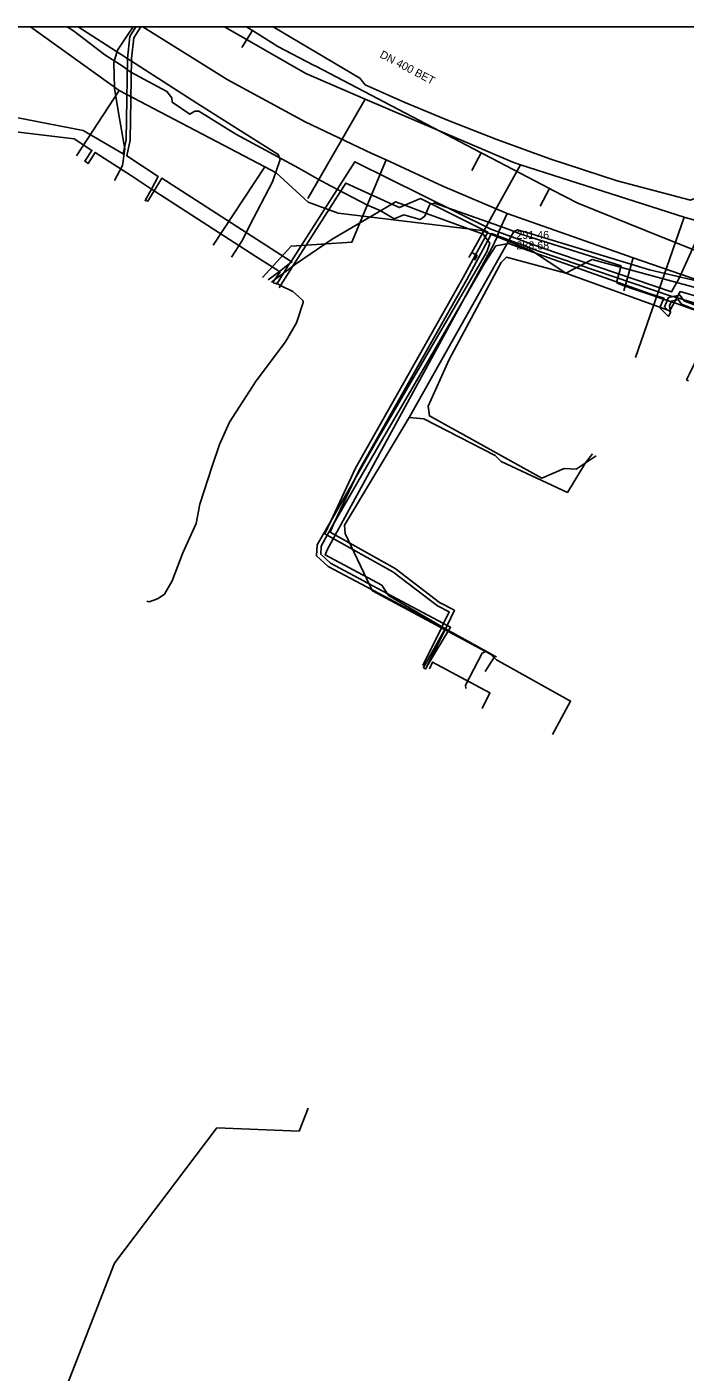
# Model space of a CAD drawing. Extents: x -600309 to -598967, y -1161267 to -1160292.
# Drawn here: x -600185 to -600119.2, y -1160426.8 to -1160292.3 of the extents above; entities that cross this region are included whole.
import ezdxf

# ---------------------------------------------------------------- set-up
doc = ezdxf.new("R2010")
doc.units = 0
for name, color, linetype in [('Vrstva 12', 7, 'Continuous'), ('Vrstva 13', 7, 'Continuous'), ('Vrstva 19', 7, 'Continuous'), ('Vrstva 42', 7, 'Continuous'), ('Vrstva 55', 7, 'Continuous'), ('Vrstva 63', 7, 'Continuous'), ('Vrstva 9', 7, 'Continuous')]:
    doc.layers.add(name, color=color, linetype=linetype)

msp = doc.modelspace()

# ---------------------------------------------------------------- linework, layer by layer
at = {"layer": 'Vrstva 12'}
for points in [[(-600179.89, -1160292.35), (-600168.03, -1160299.96), (-600163.61, -1160302.77), (-600159.91, -1160305.1), (-600159.71, -1160305.6), (-600160.49, -1160307.84), (-600162.37, -1160311.47), (-600163.55, -1160313.75), (-600164.57, -1160315.37)], [(-600146.83, -1160331.4), (-600136.88, -1160313.76), (-600136.34, -1160312.81), (-600135.98, -1160312.62), (-600134.72, -1160313), (-600122.78, -1160316.64), (-600115.27, -1160318.4), (-600114.61, -1160318.57), (-600112.14, -1160319.58), (-600111.5, -1160319.82)], [(-600146.83, -1160331.4), (-600153.29, -1160342.16), (-600153.21, -1160342.98), (-600150.79, -1160348.12), (-600150.48, -1160348.73), (-600139.19, -1160354.78)], [(-600128.5, -1160335.03), (-600129.19, -1160335.92), (-600131, -1160338.87), (-600137.61, -1160335.79), (-600138.21, -1160335.19), (-600145.36, -1160331.51), (-600146.83, -1160331.4)], [(-600139.51, -1160354.96), (-600141.2, -1160358.13)], [(-600139.19, -1160354.78), (-600139.51, -1160354.96)], [(-600139.19, -1160354.78), (-600138.7, -1160355.04), (-600138.1, -1160355.6), (-600130.69, -1160359.74), (-600132.49, -1160363.09)], [(-600141.2, -1160358.13), (-600141.17, -1160358.49)], [(-600195.39, -1160454.05), (-600195.66, -1160453.24), (-600194.58, -1160452.04), (-600191.29, -1160448.2), (-600185.97, -1160440.85), (-600176.28, -1160415.91), (-600166.04, -1160402.39), (-600157.82, -1160402.71), (-600156.91, -1160400.43)]]:
    msp.add_lwpolyline(points, dxfattribs=at)
at = {"layer": 'Vrstva 13'}
for p, q in [((-600184.66, -1160292.35), (-600175.81, -1160298.69)), ((-600151.21, -1160299.58), (-600156.96, -1160309.51)), ((-600119.32, -1160311.35), (-600124.2, -1160325.39))]:
    msp.add_line(p, q, dxfattribs=at)
for points in [[(-600086.37, -1160302.4), (-600086.65, -1160302.6), (-600103.05, -1160315.97), (-600111.55, -1160313.67), (-600116.45, -1160312.2), (-600119.32, -1160311.35), (-600135.7, -1160306.15), (-600136.47, -1160305.87), (-600151.21, -1160299.58), (-600157.16, -1160297), (-600165.27, -1160292.35)], [(-600180.07, -1160305.22), (-600175.81, -1160298.69)], [(-600161.25, -1160306.34), (-600175.81, -1160298.69)], [(-600161.25, -1160306.34), (-600166.42, -1160314.17)], [(-600161.25, -1160306.34), (-600160.11, -1160306.94)], [(-600160.11, -1160306.94), (-600156.9, -1160309.87), (-600153.92, -1160310.97)], [(-600135.7, -1160306.15), (-600140.57, -1160314.9), (-600140.85, -1160315.38)], [(-600153.92, -1160310.97), (-600139.57, -1160312.69)], [(-600139.57, -1160312.69), (-600134.5, -1160314.75), (-600131.17, -1160316.96)], [(-600128.14, -1160335.23), (-600130.12, -1160336.56), (-600131.32, -1160336.48), (-600133.56, -1160337.45), (-600144.79, -1160331.23), (-600144.92, -1160330.24), (-600142.81, -1160325.58), (-600138.08, -1160316.77), (-600137.61, -1160315.89), (-600137.1, -1160315.37), (-600131.17, -1160316.96)], [(-600140.57, -1160314.9), (-600140.03, -1160315.19), (-600140.28, -1160315.67)], [(-600131.17, -1160316.96), (-600128.54, -1160315.58), (-600113.69, -1160319.63)], [(-600113.69, -1160319.63), (-600115.5, -1160320.02), (-600119.74, -1160318.81), (-600120.77, -1160320.73), (-600131.17, -1160316.96)]]:
    msp.add_lwpolyline(points, dxfattribs=at)
at = {"layer": 'Vrstva 19'}
for points in [[(-600174.41, -1160292.35), (-600174.9, -1160293.06), (-600175.98, -1160294.67), (-600176.35, -1160295.9), (-600176.29, -1160298.47), (-600175.87, -1160300.92), (-600175.25, -1160304.53), (-600175.49, -1160306.21), (-600176.28, -1160307.7)], [(-600060.56, -1160347.42), (-600066.99, -1160342.25), (-600077.92, -1160333.75), (-600086.73, -1160329.09), (-600100.7, -1160322.96), (-600113.91, -1160319.07), (-600124.42, -1160315.42), (-600137.01, -1160311), (-600143.47, -1160308.27), (-600149.11, -1160305.62), (-600150.56, -1160304.99), (-600157.2, -1160301.85), (-600165, -1160297.6), (-600173.43, -1160292.35)], [(-600149.11, -1160305.62), (-600152.54, -1160313.87), (-600158.62, -1160314.26), (-600161.47, -1160317.39)], [(-600137.01, -1160311), (-600137.86, -1160312.81)], [(-600138.03, -1160313.35), (-600138.21, -1160313.73), (-600138.37, -1160314.06), (-600155.01, -1160344.62), (-600155.2, -1160345.13), (-600149.55, -1160348.16), (-600148.87, -1160349.18), (-600148.48, -1160349.42), (-600143.18, -1160352.51), (-600138.71, -1160354.98), (-600138.26, -1160355.23), (-600138.09, -1160355.32)], [(-600137.86, -1160312.81), (-600138.03, -1160313.35)], [(-600124.42, -1160315.42), (-600125.35, -1160318.72)], [(-600143.18, -1160352.51), (-600143.35, -1160352.81), (-600143.76, -1160353.57)], [(-600138.26, -1160355.23), (-600138.36, -1160355.4), (-600139.21, -1160356.79)]]:
    msp.add_lwpolyline(points, dxfattribs=at)
at = {"layer": 'Vrstva 42'}
for points in [[(-600210.21, -1160292.35), (-600209.76, -1160292.64), (-600203.27, -1160296.8), (-600203.03, -1160296.95), (-600199.37, -1160299.3), (-600199.89, -1160300.09), (-600199.72, -1160300.19), (-600199.55, -1160300.3), (-600199.03, -1160299.51), (-600195.59, -1160301.71), (-600180.32, -1160303.52), (-600178.53, -1160304.69), (-600179.24, -1160305.77), (-600179.07, -1160305.88), (-600178.9, -1160305.99), (-600178.2, -1160304.9), (-600174.59, -1160307.25), (-600172.58, -1160308.55), (-600172.3, -1160308.72), (-600162.14, -1160315.29), (-600159.79, -1160316.78), (-600159.72, -1160316.82), (-600160.24, -1160317.61), (-600160.45, -1160317.93)], [(-600207, -1160292.35), (-600202.38, -1160295.42), (-600203.27, -1160296.8), (-600203.75, -1160297.54), (-600203.57, -1160297.66), (-600203.03, -1160296.95), (-600202.05, -1160295.64), (-600195.43, -1160299.81), (-600186.45, -1160301.34), (-600179.4, -1160302.7), (-600175.42, -1160305.04), (-600175.11, -1160303.62), (-600174.99, -1160295.49), (-600174.73, -1160293.3), (-600174.13, -1160292.35)], [(-600173.65, -1160292.35), (-600174.35, -1160293.43), (-600174.59, -1160295.52), (-600174.72, -1160303.67), (-600175.05, -1160305.25), (-600171.9, -1160307.31), (-600172.58, -1160308.55), (-600173.21, -1160309.71), (-600172.93, -1160309.76), (-600172.3, -1160308.72), (-600171.54, -1160307.48), (-600158.63, -1160315.79), (-600158.54, -1160315.84), (-600158.77, -1160316.01), (-600159.79, -1160316.78), (-600160.92, -1160317.62)], [(-600109.99, -1160292.35), (-600109.98, -1160294.72), (-600110.94, -1160297.84), (-600115.84, -1160306.87), (-600116.64, -1160308.82), (-600118.71, -1160309.66), (-600126.01, -1160307.74), (-600132.75, -1160305.54), (-600138.07, -1160303.59), (-600142.83, -1160301.73), (-600147.33, -1160299.88), (-600151.21, -1160298.15), (-600151.74, -1160297.46), (-600160.43, -1160292.35)], [(-600107.88, -1160292.35), (-600116.85, -1160310.92), (-600119.84, -1160317.45), (-600120.58, -1160318.84), (-600133.55, -1160314.44), (-600138.65, -1160312.57), (-600152.25, -1160305.82), (-600158.63, -1160315.79), (-600158.77, -1160316.01), (-600158.87, -1160316.17), (-600159.37, -1160316.96), (-600160.03, -1160318), (-600160.1, -1160318.11)], [(-600159.83, -1160318.42), (-600159.68, -1160318.18), (-600158.52, -1160316.37), (-600158.47, -1160316.29), (-600153.15, -1160307.95), (-600148.54, -1160310.05), (-600147.78, -1160310.4), (-600147.26, -1160310.18), (-600145.7, -1160309.51), (-600138.97, -1160312.86), (-600139.23, -1160313.35), (-600141.41, -1160317.39), (-600152.18, -1160336.45), (-600154.65, -1160341.75), (-600155.24, -1160343.02), (-600155, -1160343.16), (-600148.44, -1160346.82), (-600143.99, -1160350.23), (-600142.82, -1160350.83), (-600143.38, -1160351.98), (-600143.56, -1160352.34), (-600145.44, -1160356.19)], [(-600145.18, -1160356.53), (-600145.39, -1160356.39), (-600143.23, -1160352.52), (-600143.56, -1160352.34), (-600148.26, -1160349.82), (-600154.93, -1160346.27), (-600156.07, -1160345.22), (-600156.01, -1160344.12), (-600154.65, -1160341.75), (-600152.25, -1160337.56), (-600150.08, -1160333.76), (-600145.04, -1160325.11), (-600139.06, -1160314.84), (-600138.77, -1160313.97), (-600138.97, -1160313.7), (-600139.23, -1160313.35), (-600139.43, -1160313.08), (-600145.09, -1160310.99), (-600147.26, -1160310.18), (-600148.18, -1160309.84), (-600148.54, -1160310.05), (-600154.51, -1160313.58), (-600158.18, -1160316.07), (-600158.47, -1160316.29), (-600159.37, -1160316.96), (-600160.24, -1160317.61), (-600160.57, -1160317.86)], [(-600120.7, -1160320.89), (-600120.9, -1160321.29), (-600121.75, -1160320.42), (-600121.35, -1160319.46), (-600122.72, -1160319.02), (-600136.89, -1160314), (-600138.14, -1160314.24), (-600139.24, -1160315.94), (-600144.69, -1160325.32), (-600149.73, -1160333.94), (-600154.3, -1160341.93), (-600155, -1160343.16), (-600155.61, -1160344.24), (-600155.66, -1160345.05), (-600154.69, -1160345.94), (-600148.08, -1160349.47), (-600143.38, -1160351.98), (-600143.03, -1160352.17), (-600142.68, -1160352.36), (-600145.04, -1160356.29), (-600145.18, -1160356.53)], [(-600145.08, -1160356.37), (-600145.04, -1160356.29), (-600143.03, -1160352.17), (-600142.29, -1160350.65), (-600143.78, -1160349.89), (-600148.22, -1160346.49), (-600154.72, -1160342.85), (-600154.3, -1160341.93), (-600152.25, -1160337.56), (-600151.83, -1160336.64), (-600141.06, -1160317.58), (-600138.97, -1160313.7), (-600138.6, -1160313.01), (-600133.69, -1160314.82), (-600120.72, -1160319.22), (-600120.43, -1160319.31), (-600119.44, -1160319.61), (-600116.64, -1160320.47)], [(-600160.37, -1160318), (-600160.12, -1160317.95), (-600160.03, -1160318), (-600159.68, -1160318.18), (-600158.46, -1160318.8), (-600157.88, -1160319.28), (-600157.4, -1160319.74), (-600157.42, -1160319.88), (-600158.09, -1160321.92), (-600159.18, -1160323.81), (-600162.1, -1160327.71), (-600164.78, -1160331.84), (-600165.79, -1160334.08), (-600166.52, -1160336.25), (-600167.74, -1160340.05), (-600168.12, -1160341.99), (-600169.44, -1160344.91), (-600170.51, -1160347.73), (-600171.29, -1160349.04), (-600171.9, -1160349.47), (-600172.35, -1160349.66), (-600172.82, -1160349.83), (-600173.03, -1160349.74)], [(-600117.1, -1160320.61), (-600119.35, -1160319.73), (-600119.44, -1160319.61), (-600119.75, -1160319.15), (-600120.43, -1160319.31), (-600120.89, -1160319.41), (-600121.28, -1160320.33), (-600120.7, -1160320.89)], [(-600120.7, -1160320.89), (-600120.81, -1160320.24), (-600120.6, -1160319.76), (-600119.93, -1160319.6), (-600119.61, -1160320.06), (-600117.24, -1160320.98), (-600116.1, -1160321.42), (-600118.81, -1160327.03), (-600119.08, -1160327.63), (-600118.9, -1160327.73)], [(-600144.8, -1160356.52), (-600144.48, -1160355.84), (-600138.75, -1160358.9), (-600139.52, -1160360.49)]]:
    msp.add_lwpolyline(points, dxfattribs=at)
at = {"layer": 'Vrstva 55'}
msp.add_lwpolyline([(-600181, -1160292.35), (-600180.38, -1160292.74), (-600177.24, -1160295.14), (-600175.42, -1160296.31), (-600174.7, -1160296.85), (-600171.04, -1160298.8), (-600170.54, -1160299.43), (-600170.52, -1160299.87), (-600168.74, -1160301.08), (-600168.25, -1160300.78), (-600167.84, -1160300.78), (-600164.14, -1160303.06), (-600157.85, -1160306.48), (-600155.99, -1160307.55), (-600154.68, -1160308.23), (-600150.98, -1160310.15), (-600149.73, -1160310.69), (-600148.33, -1160311.53), (-600147.35, -1160311.14), (-600145.72, -1160311.59), (-600145.25, -1160311.26), (-600144.77, -1160310.16), (-600144.73, -1160310.06), (-600144.3, -1160309.95), (-600138.33, -1160312.06), (-600136.93, -1160312.58), (-600135.67, -1160313.05), (-600125.63, -1160316.22), (-600126.1, -1160317.89), (-600125.79, -1160318.05), (-600124.55, -1160318.49), (-600120.09, -1160320.01), (-600116.96, -1160321.13)], dxfattribs=at)
at = {"layer": 'Vrstva 63'}
msp.add_lwpolyline([(-600308.54, -1160292.35), (-598967.11, -1160292.35), (-598967.11, -1161267.03), (-600308.54, -1161267.03)], close=True, dxfattribs=at)
at = {"layer": 'Vrstva 9'}
for p, q in [((-600163.53, -1160294.42), (-600162.47, -1160292.72)), ((-600140.56, -1160306.69), (-600139.63, -1160304.92)), ((-600133.73, -1160310.27), (-600132.8, -1160308.49))]:
    msp.add_line(p, q, dxfattribs=at)
for points in [[(-600163.07, -1160292.35), (-600162.56, -1160292.67), (-600162.47, -1160292.72), (-600159.95, -1160294.29)], [(-600159.95, -1160294.29), (-600156.38, -1160296.16), (-600156.15, -1160296.28), (-600139.63, -1160304.92), (-600139.36, -1160305.06), (-600132.8, -1160308.49), (-600132.49, -1160308.66), (-600129.96, -1160309.98)], [(-600129.96, -1160309.98), (-600123.19, -1160312.7), (-600080.96, -1160329.61)]]:
    msp.add_lwpolyline(points, dxfattribs=at)

# ---------------------------------------------------------------- texts
at = {"layer": 'Vrstva 12'}
msp.add_text('DN 400 BET', height=0.8, rotation=332.3728, dxfattribs=at).set_placement((-600149.83, -1160295.36))
for s, p in [('291.46', (-600136.1, -1160313.54)), ('288.68', (-600136.1, -1160314.59))]:
    msp.add_text(s, height=0.8, dxfattribs=at).set_placement(p)

doc.saveas('drawing.dxf')
